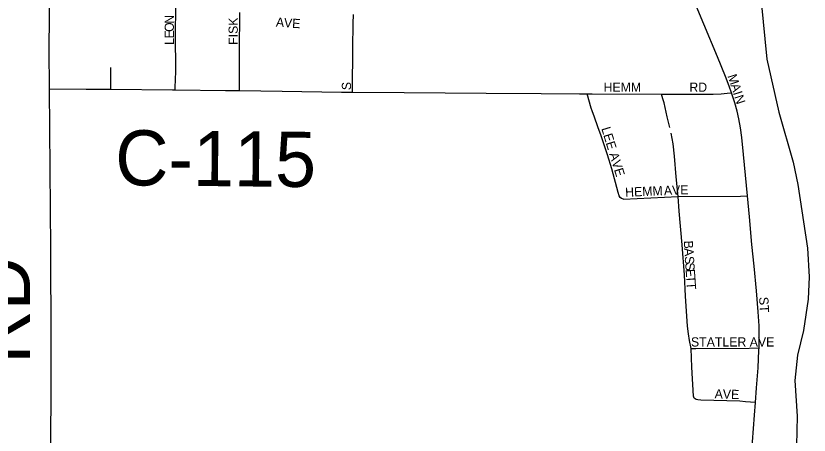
# Model space of a CAD drawing. Extents: x -87 to 2145, y -2128 to 440.
# Drawn here: x 286.77 to 308.34, y -585.43 to -574.03 of the extents above; entities that cross this region are included whole.
import ezdxf

# ---------------------------------------------------------------- set-up
doc = ezdxf.new("R2010")
doc.units = 0
for name, color, linetype in [('GM_X_City_Street', 7, 'Continuous'), ('GM_X_City_Street_Text', 7, 'Continuous'), ('GM_X_County_Road', 7, 'Continuous'), ('GM_X_County_Road_Text', 7, 'Continuous'), ('GM_X_Township', 7, 'Continuous'), ('GM_X_Township_Road', 7, 'Continuous'), ('GM_X_Township_Road_Text', 7, 'Continuous')]:
    doc.layers.add(name, color=color, linetype=linetype)

msp = doc.modelspace()

# ---------------------------------------------------------------- linework, layer by layer
at = {"layer": 'GM_X_City_Street'}
for points in [[(291.102, -576.042), (291.104, -575.985), (291.113, -575.749), (291.121, -575.547), (291.124, -575.369), (291.121, -575.2), (291.112, -574.853), (291.11, -574.447), (291.118, -573.88), (291.131, -573.377), (291.137, -572.691), (291.139, -572.307), (291.144, -572.099)], [(306.23, -576.12), (306.171, -575.938), (306.071, -575.675), (305.852, -575.142), (305.104, -573.358), (304.853, -572.718), (304.762, -572.47)], [(292.849, -576.059), (292.849, -576.015), (292.85, -575.645), (292.851, -574.767), (292.86, -574.157), (292.864, -573.933)], [(295.923, -576.098), (295.924, -576.036), (295.938, -574.901), (295.947, -574.238), (295.95, -573.988)], [(289.357, -576.024), (289.352, -575.431)], [(304.329, -576.156), (305.736, -576.154), (305.95, -576.147), (306.114, -576.131), (306.23, -576.12)], [(306.663, -578.925), (306.557, -577.796), (306.513, -577.337), (306.477, -577.074), (306.433, -576.829), (306.384, -576.617), (306.32, -576.393), (306.23, -576.12)], [(302.302, -576.151), (302.443, -576.148), (304.329, -576.156)], [(303.295, -579.008), (303.241, -578.994), (303.207, -578.966), (303.181, -578.923), (303.148, -578.831), (302.973, -578.182), (302.855, -577.807), (302.684, -577.293), (302.597, -577.046), (302.504, -576.783), (302.444, -576.613), (302.418, -576.536), (302.302, -576.151)], [(304.552, -577.064), (304.484, -576.768), (304.4, -576.391), (304.368, -576.282), (304.329, -576.156)], [(304.778, -578.94), (304.725, -578.401), (304.685, -577.839), (304.641, -577.503), (304.594, -577.214)], [(304.778, -578.94), (306.472, -578.927), (306.663, -578.925)], [(306.979, -583.058), (306.986, -582.69), (306.98, -582.457), (306.958, -582.077), (306.907, -581.504), (306.844, -580.834), (306.786, -580.246), (306.717, -579.496), (306.663, -578.925)], [(303.295, -579.008), (304.778, -578.94)], [(305.13, -583.069), (305.086, -582.852), (305.061, -582.674), (305.039, -582.462), (304.982, -581.645), (304.951, -581.072), (304.89, -580.255), (304.811, -579.34), (304.778, -578.94)], [(305.13, -583.069), (305.262, -583.068), (306.712, -583.059), (306.979, -583.058)], [(306.882, -584.545), (306.609, -584.521), (306.462, -584.508), (305.398, -584.481), (305.316, -584.471), (305.269, -584.458), (305.242, -584.444), (305.22, -584.423), (305.204, -584.395), (305.196, -584.365), (305.153, -583.58), (305.13, -583.069)], [(306.882, -584.545), (306.914, -584.142), (306.957, -583.599), (306.978, -583.119), (306.979, -583.058)], [(306.72, -586.31), (306.798, -585.61), (306.855, -584.884), (306.882, -584.545)]]:
    msp.add_lwpolyline(points, dxfattribs=at)
at = {"layer": 'GM_X_County_Road'}
for points in [[(287.686, -576.015), (288.685, -576.016), (289.357, -576.024)], [(289.357, -576.024), (291.031, -576.041), (291.102, -576.042)], [(291.102, -576.042), (292.474, -576.055), (292.849, -576.059)], [(292.849, -576.059), (294.016, -576.072), (295.623, -576.097), (295.923, -576.098)], [(295.923, -576.098), (297.329, -576.106), (299.56, -576.13), (301.053, -576.14), (302.098, -576.149), (302.302, -576.151)]]:
    msp.add_lwpolyline(points, dxfattribs=at)
at = {"layer": 'GM_X_Township'}
msp.add_lwpolyline([(307.041, -573.634), (307.194, -575.202), (307.519, -576.641), (307.905, -578.002), (308.039, -578.616), (308.3, -580.346), (308.342, -581.12), (308.315, -581.733), (308.185, -582.586), (308.027, -583.257), (307.949, -583.939), (308.019, -584.915), (307.981, -586.512)], dxfattribs=at)
msp.add_lwpolyline([(307.041, -573.634), (307.194, -575.202), (307.519, -576.641), (307.905, -578.002), (308.039, -578.616), (308.3, -580.346), (308.342, -581.12), (308.315, -581.733), (308.185, -582.586), (308.027, -583.257), (307.949, -583.939), (308.019, -584.915), (307.981, -586.512)], dxfattribs=at)
at = {"layer": 'GM_X_Township_Road'}
for points in [[(287.686, -576.015), (287.681, -574.938), (287.691, -574.047), (287.686, -573.055)], [(287.734, -584.324), (287.73, -582.854), (287.722, -580.362), (287.686, -576.015)], [(287.463, -589.554), (287.483, -589.491), (287.502, -589.407), (287.519, -589.298), (287.533, -589.161), (287.601, -587.819), (287.62, -587.432), (287.645, -587.08), (287.679, -586.672), (287.69, -586.459), (287.71, -586.016), (287.724, -585.49), (287.734, -584.324)]]:
    msp.add_lwpolyline(points, dxfattribs=at)

# ---------------------------------------------------------------- texts
at = {"layer": 'GM_X_City_Street_Text'}
for s, rotation, p in [('N', 89.9781, (291.068, -574.243)), ('FISK', 90, (292.806, -574.815)), ('A', 355.7555, (293.837, -574.317)), ('V', 355.8265, (294.056, -574.334)), ('E', 356.3543, (294.278, -574.35)), ('O', 89.9781, (291.068, -574.463)), ('E', 89.9956, (291.068, -574.639)), ('L', 89.9727, (291.068, -574.815)), ('M', 288.0951, (306.12, -575.659)), ('S', 90, (295.886, -576.047)), ('HEMM', 0, (302.753, -576.092)), ('RD', 0, (305.085, -576.092)), ('A', 288.0855, (306.202, -575.91)), ('I', 288.0894, (306.27, -576.119)), ('N', 288.0855, (306.304, -576.223)), ('LEE AVE', 287.175, (302.688, -577.089)), ('HEMM', 2.6664, (303.345, -578.949)), ('A', 3.2805, (304.4, -578.904)), ('V', 2.274, (304.619, -578.892)), ('E', 0.2732, (304.836, -578.883)), ('B', 272.1615, (304.934, -580.142)), ('A', 273.9761, (304.942, -580.348)), ('S', 274.1434, (304.957, -580.569)), ('S', 274.1684, (304.97, -580.744)), ('E', 274.1808, (304.983, -580.92)), ('T', 274.1557, (304.996, -581.095)), ('T', 274.1558, (305.008, -581.271)), ('ST', 273.5746, (306.98, -581.676)), ('STATLER AVE', 0, (305.129, -583.018)), ('AVE', 358.0186, (305.769, -584.426))]:
    msp.add_text(s, height=0.25, rotation=rotation, dxfattribs=at).set_placement(p)
at = {"layer": 'GM_X_County_Road_Text'}
msp.add_text('C-115', height=1.5, rotation=359.4555, dxfattribs=at).set_placement((289.467, -578.631))
at = {"layer": 'GM_X_Township_Road_Text'}
msp.add_text('RD', height=1.5, rotation=90, dxfattribs=at).set_placement((287.156, -583.483))

doc.saveas('drawing.dxf')
